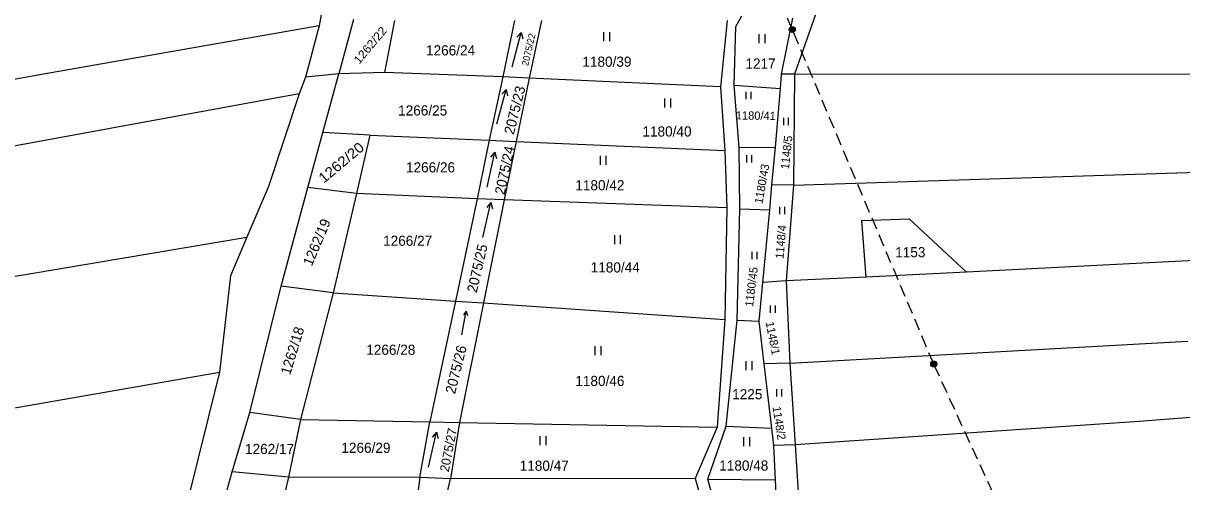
# Model space of a CAD drawing. Extents: x -820420 to -815896, y -1105820 to -1103643.
# Drawn here: x -818424.2 to -818230.3, y -1104302.9 to -1104226.1 of the extents above; entities that cross this region are included whole.
import ezdxf
from ezdxf.enums import TextEntityAlignment as Align

# ---------------------------------------------------------------- set-up
doc = ezdxf.new("R2010")
doc.units = 0
doc.header["$LTSCALE"] = 0.68
doc.linetypes.add('MEDIUM_DASHED', pattern=[4.5, 3, -1.5])
for name, color, linetype, lineweight in [('1', 7, 'Continuous', 25), ('3', 7, 'Continuous', 25), ('6', 7, 'Continuous', 25)]:
    doc.layers.add(name, color=color, linetype=linetype, lineweight=lineweight)
doc.layers.add('2', color=7, linetype='Continuous')

msp = doc.modelspace()

# ---------------------------------------------------------------- linework, layer by layer
at = {"layer": '1'}
for p, q in [((-818285.38, -1104206.91), (-818295.13, -1104234.67)), ((-818374.1, -1104223.41), (-818374.64, -1104226.55)), ((-818368.91, -1104225.53), (-818371.37, -1104234.62)), ((-818362.03, -1104225.7), (-818363.73, -1104234.38)), ((-818341.96, -1104225.7), (-818343.94, -1104235.11)), ((-818337.47, -1104225.7), (-818339.49, -1104235.31)), ((-818306.35, -1104225.7), (-818307.5, -1104236.78)), ((-818304.9, -1104226.66), (-818303.9, -1104224.91)), ((-818297.29, -1104234.67), (-818295.4, -1104225.31)), ((-818374.64, -1104226.55), (-818420.8, -1104234.69)), ((-818374.64, -1104226.55), (-818376.95, -1104235.15)), ((-818305.19, -1104236.53), (-818304.9, -1104226.66)), ((-818420.8, -1104234.69), (-818500.54, -1104248.93)), ((-818376.95, -1104235.15), (-818377.99, -1104237.98)), ((-818371.37, -1104234.62), (-818376.95, -1104235.15)), ((-818374.03, -1104244.42), (-818371.37, -1104234.62)), ((-818363.73, -1104234.38), (-818371.37, -1104234.62)), ((-818343.94, -1104235.11), (-818363.73, -1104234.38)), ((-818343.94, -1104235.11), (-818346.18, -1104245.73)), ((-818339.49, -1104235.31), (-818343.94, -1104235.11)), ((-818339.49, -1104235.31), (-818341.71, -1104245.93)), ((-818307.5, -1104236.78), (-818339.49, -1104235.31)), ((-818297.45, -1104237.05), (-818297.29, -1104234.67)), ((-818295.13, -1104234.67), (-818297.29, -1104234.67)), ((-818295.13, -1104234.67), (-818295.26, -1104253.26)), ((-818110.76, -1104234.78), (-818295.13, -1104234.67)), ((-818307.5, -1104236.78), (-818306.74, -1104247.47)), ((-818305.19, -1104236.53), (-818297.45, -1104237.05)), ((-818304.34, -1104246.96), (-818305.19, -1104236.53)), ((-818298.28, -1104246.91), (-818297.45, -1104237.05)), ((-818377.99, -1104237.98), (-818481.8, -1104256.97)), ((-818377.99, -1104237.98), (-818383.11, -1104253.48)), ((-818376.53, -1104253.65), (-818374.03, -1104244.42)), ((-818366.15, -1104244.85), (-818374.03, -1104244.42)), ((-818366.15, -1104244.85), (-818368.39, -1104254.65)), ((-818366.15, -1104244.85), (-818346.18, -1104245.73)), ((-818346.18, -1104245.73), (-818348.24, -1104255.53)), ((-818346.18, -1104245.73), (-818341.71, -1104245.93)), ((-818341.71, -1104245.93), (-818343.68, -1104255.73)), ((-818341.71, -1104245.93), (-818306.74, -1104247.47)), ((-818304.34, -1104246.96), (-818298.28, -1104246.91)), ((-818304.23, -1104257.21), (-818304.34, -1104246.96)), ((-818298.88, -1104253.2), (-818298.28, -1104246.91)), ((-818306.74, -1104247.47), (-818306.44, -1104257.06)), ((-818295.26, -1104253.26), (-818114.98, -1104247.43)), ((-818383.11, -1104253.48), (-818386.79, -1104261.94)), ((-818381, -1104270.14), (-818376.53, -1104253.65)), ((-818368.39, -1104254.65), (-818376.53, -1104253.65)), ((-818368.39, -1104254.65), (-818372.3, -1104271.26)), ((-818348.24, -1104255.53), (-818368.39, -1104254.65)), ((-818299.22, -1104257.36), (-818298.88, -1104253.2)), ((-818295.26, -1104253.26), (-818298.88, -1104253.2)), ((-818295.26, -1104253.26), (-818296.48, -1104269.29)), ((-818348.24, -1104255.53), (-818351.85, -1104272.65)), ((-818343.68, -1104255.73), (-818348.24, -1104255.53)), ((-818343.68, -1104255.73), (-818347.15, -1104272.97)), ((-818306.44, -1104257.06), (-818343.68, -1104255.73)), ((-818306.44, -1104257.06), (-818306.74, -1104275.72)), ((-818304.73, -1104275.87), (-818304.23, -1104257.21)), ((-818304.23, -1104257.21), (-818299.22, -1104257.36)), ((-818300.41, -1104269.52), (-818299.22, -1104257.36)), ((-818283.83, -1104259.15), (-818275.91, -1104258.87)), ((-818275.91, -1104258.87), (-818266.31, -1104267.82)), ((-818283.13, -1104268.68), (-818283.83, -1104259.15)), ((-818118.85, -1104260.26), (-818266.31, -1104267.82)), ((-818483.36, -1104278.25), (-818386.79, -1104261.94)), ((-818386.79, -1104261.94), (-818389.49, -1104268.43)), ((-818389.49, -1104268.43), (-818391.36, -1104284.55)), ((-818266.31, -1104267.82), (-818283.13, -1104268.68)), ((-818386.28, -1104291.3), (-818381, -1104270.14)), ((-818372.3, -1104271.26), (-818381, -1104270.14)), ((-818301.04, -1104276.02), (-818300.41, -1104269.52)), ((-818296.48, -1104269.29), (-818300.41, -1104269.52)), ((-818283.13, -1104268.68), (-818296.48, -1104269.29)), ((-818296.48, -1104269.29), (-818295.9, -1104283.07)), ((-818372.3, -1104271.26), (-818377.78, -1104292.49)), ((-818372.3, -1104271.26), (-818351.85, -1104272.65)), ((-818351.85, -1104272.65), (-818356.11, -1104292.87)), ((-818351.85, -1104272.65), (-818347.15, -1104272.97)), ((-818347.15, -1104272.97), (-818351.16, -1104292.96)), ((-818347.15, -1104272.97), (-818306.74, -1104275.72)), ((-818306.74, -1104275.72), (-818308.06, -1104293.77)), ((-818306.56, -1104293.59), (-818304.73, -1104275.87)), ((-818304.73, -1104275.87), (-818301.04, -1104276.02)), ((-818300.2, -1104283.15), (-818301.04, -1104276.02)), ((-818295.9, -1104283.07), (-818229.3, -1104279.35)), ((-818295.9, -1104283.07), (-818300.2, -1104283.15)), ((-818298.89, -1104293.96), (-818300.2, -1104283.15)), ((-818295.9, -1104283.07), (-818294.97, -1104296.7)), ((-818450.63, -1104294.92), (-818391.36, -1104284.55)), ((-818391.36, -1104284.55), (-818400.48, -1104321.34)), ((-818127.48, -1104284.31), (-818237.41, -1104292.83)), ((-818389.2, -1104301.25), (-818386.28, -1104291.3)), ((-818377.78, -1104292.49), (-818386.28, -1104291.3)), ((-818377.78, -1104292.49), (-818379.77, -1104302.13)), ((-818377.78, -1104292.49), (-818356.11, -1104292.87)), ((-818357.82, -1104302.18), (-818356.11, -1104292.87)), ((-818356.11, -1104292.87), (-818351.16, -1104292.96)), ((-818351.16, -1104292.96), (-818352.7, -1104302.43)), ((-818351.16, -1104292.96), (-818308.06, -1104293.77)), ((-818308.06, -1104293.77), (-818311.71, -1104302.36)), ((-818309.63, -1104302.48), (-818306.56, -1104293.59)), ((-818306.56, -1104293.59), (-818298.89, -1104293.96)), ((-818237.41, -1104292.83), (-818294.97, -1104296.7)), ((-818294.97, -1104296.7), (-818298.54, -1104296.83)), ((-818294.97, -1104296.7), (-818293.42, -1104321.32)), ((-818392.16, -1104311.92), (-818389.2, -1104301.25)), ((-818379.77, -1104302.13), (-818389.2, -1104301.25)), ((-818379.77, -1104302.13), (-818382.6, -1104313.66)), ((-818357.82, -1104302.18), (-818379.77, -1104302.13)), ((-818357.82, -1104302.18), (-818359.36, -1104313.82)), ((-818352.7, -1104302.43), (-818357.82, -1104302.18)), ((-818355.34, -1104313.9), (-818352.7, -1104302.43)), ((-818311.71, -1104302.36), (-818352.7, -1104302.43)), ((-818311.71, -1104302.36), (-818308.22, -1104314.65)), ((-818309.63, -1104302.48), (-818298.27, -1104302.6)), ((-818306.18, -1104314.45), (-818309.63, -1104302.48)), ((-818297.72, -1104314.65), (-818298.27, -1104302.6))]:
    msp.add_line(p, q, dxfattribs=at)
msp.add_lwpolyline([(-818298.27, -1104302.6), (-818298.54, -1104296.83), (-818298.89, -1104293.96)], dxfattribs=at)
at = {"layer": '3'}
for p, q in [((-818340.831, -1104227.668), (-818340.599, -1104228.742)), ((-818327.011, -1104229.15), (-818327.011, -1104227.65)), ((-818326.01, -1104229.15), (-818326.01, -1104227.65)), ((-818301.001, -1104229.47), (-818301.001, -1104227.97)), ((-818300, -1104229.47), (-818300, -1104227.97)), ((-818343.351, -1104237.208), (-818343.119, -1104238.282)), ((-818303.169, -1104238.86), (-818303.169, -1104237.63)), ((-818302.348, -1104238.86), (-818302.348, -1104237.63)), ((-818316.811, -1104240.24), (-818316.811, -1104238.74)), ((-818315.81, -1104240.24), (-818315.81, -1104238.74)), ((-818296.919, -1104243.19), (-818296.919, -1104241.96)), ((-818296.098, -1104243.19), (-818296.098, -1104241.96)), ((-818345.284, -1104247.711), (-818344.997, -1104248.771)), ((-818327.601, -1104249.85), (-818327.601, -1104248.35)), ((-818326.6, -1104249.85), (-818326.6, -1104248.35)), ((-818303.069, -1104249.48), (-818303.069, -1104248.25)), ((-818302.248, -1104249.48), (-818302.248, -1104248.25)), ((-818345.913, -1104256.162), (-818345.644, -1104257.227)), ((-818297.569, -1104258.08), (-818297.569, -1104256.85)), ((-818296.748, -1104258.08), (-818296.748, -1104256.85)), ((-818325.201, -1104263.13), (-818325.201, -1104261.63)), ((-818324.2, -1104263.13), (-818324.2, -1104261.63)), ((-818302.199, -1104265.63), (-818302.199, -1104264.4)), ((-818301.378, -1104265.63), (-818301.378, -1104264.4)), ((-818350.073, -1104274.37), (-818349.856, -1104275.073)), ((-818299.109, -1104274.61), (-818299.109, -1104273.38)), ((-818298.288, -1104274.61), (-818298.288, -1104273.38)), ((-818328.491, -1104281.71), (-818328.491, -1104280.21)), ((-818327.49, -1104281.71), (-818327.49, -1104280.21)), ((-818303.221, -1104284.21), (-818303.221, -1104282.71)), ((-818302.22, -1104284.21), (-818302.22, -1104282.71)), ((-818298.049, -1104288.64), (-818298.049, -1104287.41)), ((-818297.228, -1104288.64), (-818297.228, -1104287.41)), ((-818355.033, -1104294.602), (-818354.764, -1104295.667)), ((-818337.651, -1104296.8), (-818337.651, -1104295.3)), ((-818336.65, -1104296.8), (-818336.65, -1104295.3)), ((-818303.561, -1104296.96), (-818303.561, -1104295.46)), ((-818302.56, -1104296.96), (-818302.56, -1104295.46))]:
    msp.add_line(p, q, dxfattribs=at)
for points in [[(-818342.384, -1104233.463), (-818340.831, -1104227.668), (-818341.568, -1104228.482)], [(-818344.904, -1104243.003), (-818343.351, -1104237.208), (-818344.088, -1104238.022)], [(-818346.532, -1104253.579), (-818345.284, -1104247.711), (-818345.978, -1104248.562)], [(-818347.263, -1104262.008), (-818345.913, -1104256.162), (-818346.621, -1104257.001)], [(-818350.771, -1104278.329), (-818350.073, -1104274.37), (-818350.518, -1104274.957)], [(-818356.383, -1104300.448), (-818355.033, -1104294.602), (-818355.741, -1104295.441)]]:
    msp.add_lwpolyline(points, dxfattribs=at)
at = {"layer": '6', "linetype": 'MEDIUM_DASHED'}
for p, q in [((-818295.48, -1104227.19), (-818333.43, -1104138.94)), ((-818271.81, -1104283.19), (-818295.48, -1104227.19)), ((-818252.94, -1104324.16), (-818271.81, -1104283.19))]:
    msp.add_line(p, q, dxfattribs=at)
at = {"layer": '6'}
for centre, radius in [((-818295.4834, -1104227.1899), 0.5), ((-818295.4834, -1104227.1899), 0.4), ((-818295.4834, -1104227.1899), 0.3), ((-818295.4834, -1104227.1899), 0.2), ((-818295.4834, -1104227.1899), 0.1), ((-818271.8134, -1104283.1899), 0.5), ((-818271.8134, -1104283.1899), 0.4), ((-818271.8134, -1104283.1899), 0.3), ((-818271.8134, -1104283.1899), 0.2), ((-818271.8134, -1104283.1899), 0.1)]:
    msp.add_circle(centre, radius, dxfattribs=at)

# ---------------------------------------------------------------- texts
at = {"layer": '2', "width": 1.1}
for s, height, rotation, p in [('1262/22', 1.386, 50, (-818365.5841, -1104230.256)), ('1262/20', 1.7, 40, (-818370.4189, -1104250.1115))]:
    msp.add_text(s, height=height, rotation=rotation, dxfattribs=at).set_placement(p, align=Align.CENTER)
at = {"layer": '2'}
for s, height, rotation, p in [('2075/22', 1.14, 77, (-818339.0569, -1104230.6677)), ('2075/23', 1.7, 76, (-818341.1008, -1104240.8871)), ('1180/41', 1.386, 359, (-818301.5891, -1104242.2964)), ('1148/5', 1.386, 84, (-818295.7407, -1104247.8384)), ('2075/24', 1.7, 78, (-818342.7851, -1104250.9177)), ('1180/43', 1.386, 80, (-818299.8873, -1104253.1488)), ('1262/19', 1.7, 67, (-818374.2866, -1104263.1371)), ('1148/4', 1.386, 85, (-818296.702, -1104262.8089)), ('2075/25', 1.7, 77, (-818347.373, -1104267.3582)), ('1180/45', 1.386, 83, (-818301.6307, -1104270.359)), ('1148/1', 1.386, 281, (-818299.4067, -1104278.9923)), ('1262/18', 1.7, 73, (-818378.3245, -1104281.2065)), ('2075/26', 1.7, 76, (-818350.9308, -1104284.3171)), ('1148/2', 1.386, 279, (-818298.3531, -1104293.1886)), ('2075/27', 1.53, 79, (-818352.2801, -1104297.7285))]:
    msp.add_text(s, height=height, rotation=rotation, dxfattribs=at).set_placement(p, align=Align.CENTER)
for s, p in [('1266/24', (-818352.669, -1104231.525)), ('1180/39', (-818326.499, -1104233.425)), ('1217', (-818300.79, -1104233.735)), ('1266/25', (-818357.339, -1104241.585)), ('1180/40', (-818316.449, -1104245.105)), ('1266/26', (-818356.019, -1104251.115)), ('1180/42', (-818327.679, -1104254.115)), ('1266/27', (-818359.849, -1104263.405)), ('1153', (-818275.73, -1104265.325)), ('1180/44', (-818325.109, -1104267.865)), ('1266/28', (-818362.669, -1104281.655)), ('1180/46', (-818327.679, -1104286.875)), ('1225', (-818303.01, -1104289.095)), ('1262/17', (-818382.959, -1104298.265)), ('1266/29', (-818366.829, -1104298.065)), ('1180/47', (-818336.989, -1104301.065)), ('1180/48', (-818303.599, -1104301.035))]:
    msp.add_text(s, height=1.7, dxfattribs=at).set_placement(p, align=Align.CENTER)

doc.saveas('drawing.dxf')
